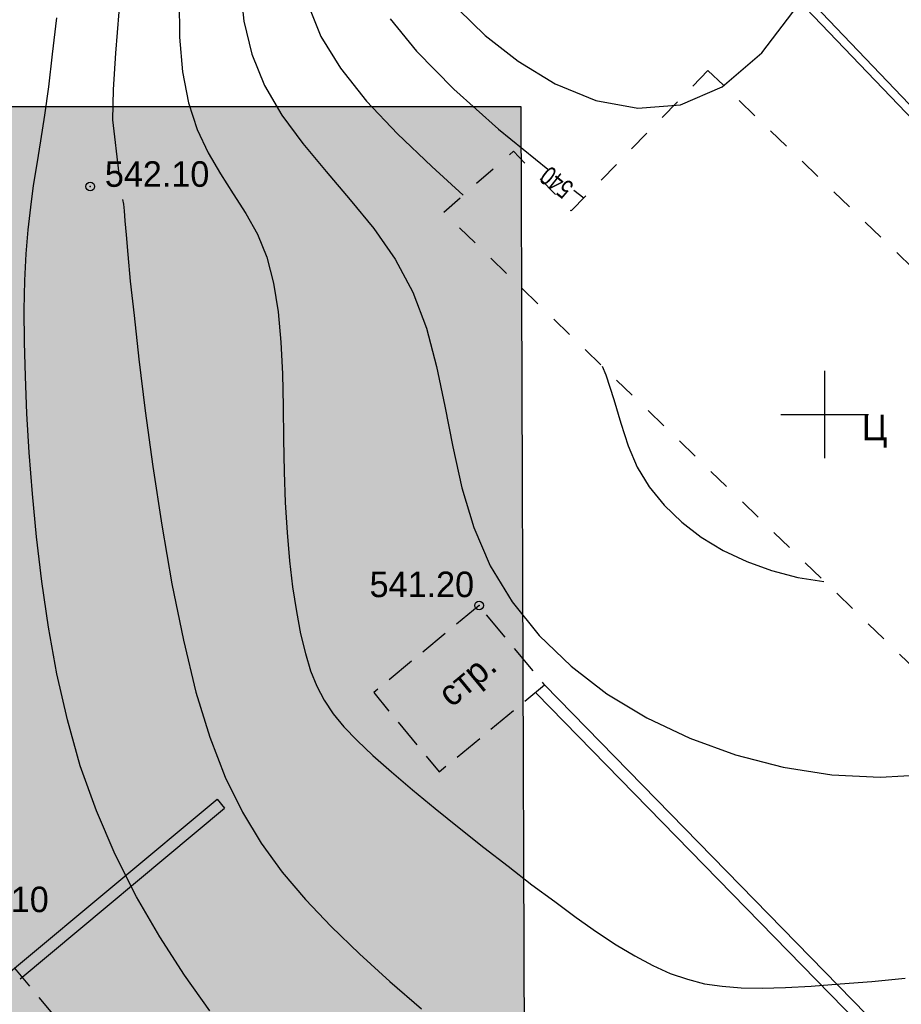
# Model space of a CAD drawing. Extents: x 0 to 362422, y 0 to 4201735.
# Tile 306 of 656: x 360122 to 360153, y 4200530 to 4200564. Entities that reach past the tile are written whole.
import ezdxf

# ---------------------------------------------------------------- set-up
doc = ezdxf.new("R2010")
doc.units = 0
doc.header["$LTSCALE"] = 0.5
doc.header["$MEASUREMENT"] = 0
doc.header["$PDMODE"] = 32
doc.header["$PDSIZE"] = 0.3
for name, pattern in [('CONTI', [0]), ('Д_ТРОТ_ТРУБА', [3, 1.5, -1.5]), ('ДОРОГИ_СТРОЯЩ', [9, 8, -1]), ('ЗД_СТР_РАЗВ', [3, 2, -1])]:
    doc.linetypes.add(name, pattern=pattern)
for name, color, linetype in [('(004) Точки рельефа', 7, 'Continuous'), ('(007) Здания', 7, 'Continuous'), ('(025) Дорога', 7, 'Continuous'), ('(040) Ограда', 7, 'Continuous'), ('GORIZDEFAULT', 32, 'CONTI'), ('PI_TTDEFAULT', 5, 'CONTI'), ('SETKR', 2, 'CONTI'), ('SIT_L0', 250, 'CONTI')]:
    doc.layers.add(name, color=color, linetype=linetype)
doc.layers.add('(032) Горизонтали утолщенные', color=32, linetype='Continuous', lineweight=30)
doc.layers.add('.', color=7, linetype='Continuous', lineweight=15)
doc.styles.add('BM-431', font='txt')
doc.styles.add('D-431', font='txt')
doc.styles.add('P-131', font='txt')
doc.styles.add('SHRFT', font='TXT', dxfattribs={"width": 0.875})
doc.linetypes.add('ОГРАДА_ГЛИН', pattern='A,4,["|",Standard,S=0.8,R=0,X=0,Y=-0.8],0.5,["|",Standard,S=0.8,R=0,X=0,Y=-0.8],3.5', length=8)

# ---------------------------------------------------------------- blocks, each defined once
blk = doc.blocks.new('BL_333')
at = {"color": 0}
for p, q in [((0, -1.5), (0, 1.5)), ((-1.5, 0), (1.5, 0))]:
    blk.add_line(p, q, dxfattribs=at)
blk = doc.blocks.new('gergrgrre')
at = {"layer": '(007) Здания', "linetype": 'ЗД_СТР_РАЗВ', "flags": 128}
for points in [[(360138.159, 4200543.454), (360134.551, 4200540.474), (360136.794, 4200537.757), (360140.403, 4200540.738)], [(360128.84, 4200523.056), (360107.887, 4200505.749), (360101.297, 4200513.727), (360122.25, 4200531.033)]]:
    blk.add_lwpolyline(points, close=True, dxfattribs=at)
at = {"layer": '(025) Дорога', "linetype": 'Д_ТРОТ_ТРУБА', "flags": 128}
blk.add_lwpolyline([(360145.999, 4200561.788), (360141.313, 4200556.972), (360139.34, 4200559.023), (360136.946, 4200556.919), (360159.781, 4200534.797), (360166.748, 4200541.774), (360145.999, 4200561.788)], dxfattribs=at)
at = {"layer": '(032) Горизонтали утолщенные', "color": 32}
for points in [[(360135.11, 4200563.56, 540), (360136.01, 4200562.45, 540)], [(360131.2, 4200582.23, 542), (360130.92, 4200581.63, 542), (360130.62, 4200580.99, 542), (360130.3, 4200580.25, 542), (360129.85, 4200579.21, 542), (360129.36, 4200578.01, 542), (360128.84, 4200576.67, 542), (360128.31, 4200575.2, 542), (360127.79, 4200573.65, 542), (360127.3, 4200572.02, 542), (360126.87, 4200570.34, 542), (360126.51, 4200568.64, 542), (360126.22, 4200566.96, 542), (360125.99, 4200565.33, 542), (360125.82, 4200563.79, 542), (360125.71, 4200562.38, 542), (360125.63, 4200561.13, 542), (360125.6, 4200560.09, 542), (360125.82, 4200558.25, 542)], [(360136.01, 4200562.45, 540), (360137.29, 4200561.15, 540), (360138.83, 4200559.78, 540), (360140.51, 4200558.4, 540)], [(360141.41, 4200557.69, 540), (360141.753, 4200557.424, 540)], [(360125.94, 4200557.37, 542), (360125.98, 4200557.21, 542), (360126, 4200556.98, 542), (360126.03, 4200556.64, 542), (360126.07, 4200556.16, 542), (360126.13, 4200555.48, 542), (360126.21, 4200554.57, 542), (360126.34, 4200553.39, 542), (360126.5, 4200551.89, 542), (360126.72, 4200550.13, 542), (360126.98, 4200548.22, 542), (360127.29, 4200546.21, 542), (360127.63, 4200544.2, 542), (360128.03, 4200542.27, 542), (360128.46, 4200540.49, 542), (360128.94, 4200538.94, 542), (360129.46, 4200537.58, 542), (360130.05, 4200536.38, 542), (360130.69, 4200535.31, 542), (360131.41, 4200534.32, 542), (360132.21, 4200533.38, 542), (360133.09, 4200532.46, 542), (360134.06, 4200531.52, 542), (360135.1, 4200530.57, 542), (360136.19, 4200529.64, 542)]]:
    blk.add_polyline3d(points, dxfattribs=at)
at = {"layer": '(040) Ограда', "linetype": 'ОГРАДА_ГЛИН', "flags": 128}
for points in [[(360140.403, 4200540.738), (360188.33, 4200491.65), (360223.715, 4200455.409), (360264.851, 4200409.871)], [(360122.179, 4200530.975), (360129.187, 4200536.822)]]:
    blk.add_lwpolyline(points, dxfattribs=at)
at = {"layer": '(040) Ограда', "flags": 128}
blk.add_lwpolyline([(360140.116, 4200540.458), (360188.044, 4200491.371), (360223.423, 4200455.135), (360264.554, 4200409.603)], dxfattribs=at)
at = {"linetype": 'Continuous', "elevation": 1.643}
blk.add_lwpolyline([(359968.105, 4200751.148), (360144.875, 4200568.598), (360208.905, 4200501.768), (360248.135, 4200449.088), (360280.365, 4200400.868), (360329.345, 4200345.008), (360410.625, 4200285.188), (360473.125, 4200218.998), (360491.256, 4200199.541)], dxfattribs=at)
at = {"linetype": 'Continuous'}
for points in [[(360129.187, 4200536.822), (360129.443, 4200536.515)], [(360122.435, 4200530.668), (360129.443, 4200536.515)]]:
    blk.add_lwpolyline(points, dxfattribs=at)
at = {"layer": 'GORIZDEFAULT', "color": 32}
for points in [[(360128.94, 4200529.57, 542.5), (360128.07, 4200530.79, 542.5), (360127.22, 4200532.1, 542.5), (360126.42, 4200533.48, 542.5), (360125.69, 4200534.92, 542.5), (360125.05, 4200536.42, 542.5), (360124.5, 4200537.96, 542.5), (360124.06, 4200539.54, 542.5), (360123.69, 4200541.12, 542.5), (360123.41, 4200542.71, 542.5), (360123.18, 4200544.28, 542.5), (360123, 4200545.81, 542.5), (360122.86, 4200547.28, 542.5), (360122.75, 4200548.7, 542.5), (360122.67, 4200550.03, 542.5), (360122.62, 4200551.3, 542.5), (360122.59, 4200552.48, 542.5), (360122.58, 4200553.58, 542.5), (360122.6, 4200554.59, 542.5), (360122.65, 4200555.5, 542.5), (360122.71, 4200556.33, 542.5), (360122.8, 4200557.1, 542.5), (360122.9, 4200557.84, 542.5), (360123.02, 4200558.59, 542.5), (360123.15, 4200559.38, 542.5), (360123.28, 4200560.25, 542.5), (360123.42, 4200561.23, 542.5), (360123.55, 4200562.34, 542.5), (360123.7, 4200563.59, 542.5)], [(360127.89, 4200564.22, 541.5), (360127.9, 4200562.93, 541.5), (360128, 4200561.74, 541.5), (360128.2, 4200560.68, 541.5), (360128.5, 4200559.76, 541.5), (360128.88, 4200558.96, 541.5), (360129.3, 4200558.24, 541.5), (360129.74, 4200557.56, 541.5), (360130.17, 4200556.89, 541.5), (360130.57, 4200556.18, 541.5), (360130.89, 4200555.39, 541.5), (360131.12, 4200554.5, 541.5), (360131.28, 4200553.52, 541.5), (360131.37, 4200552.48, 541.5), (360131.42, 4200551.39, 541.5), (360131.45, 4200550.27, 541.5), (360131.46, 4200549.15, 541.5), (360131.48, 4200548.04, 541.5), (360131.52, 4200546.98, 541.5), (360131.58, 4200545.96, 541.5), (360131.67, 4200544.99, 541.5), (360131.77, 4200544.09, 541.5), (360131.9, 4200543.25, 541.5), (360132.04, 4200542.49, 541.5), (360132.21, 4200541.81, 541.5), (360132.39, 4200541.22, 541.5), (360132.6, 4200540.69, 541.5), (360132.85, 4200540.21, 541.5), (360133.16, 4200539.75, 541.5), (360133.53, 4200539.3, 541.5), (360133.98, 4200538.83, 541.5), (360134.52, 4200538.32, 541.5), (360135.16, 4200537.76, 541.5), (360135.88, 4200537.14, 541.5), (360136.66, 4200536.5, 541.5), (360137.48, 4200535.84, 541.5), (360138.32, 4200535.17, 541.5), (360139.15, 4200534.52, 541.5), (360139.97, 4200533.89, 541.5), (360140.75, 4200533.31, 541.5), (360141.48, 4200532.77, 541.5), (360142.18, 4200532.28, 541.5), (360142.85, 4200531.83, 541.5), (360143.5, 4200531.45, 541.5), (360144.11, 4200531.12, 541.5), (360144.71, 4200530.85, 541.5), (360145.3, 4200530.65, 541.5), (360145.88, 4200530.5, 541.5), (360146.49, 4200530.41, 541.5), (360147.14, 4200530.36, 541.5), (360147.86, 4200530.35, 541.5), (360148.65, 4200530.37, 541.5), (360149.53, 4200530.42, 541.5), (360150.53, 4200530.49, 541.5), (360151.61, 4200530.58, 541.5), (360152.75, 4200530.69, 541.5)], [(360129.97, 4200564.66, 541), (360130.1, 4200563.48, 541), (360130.37, 4200562.34, 541), (360130.81, 4200561.27, 541), (360131.4, 4200560.25, 541), (360132.12, 4200559.28, 541), (360132.92, 4200558.33, 541), (360133.74, 4200557.36, 541), (360134.55, 4200556.37, 541), (360135.28, 4200555.32, 541), (360135.89, 4200554.19, 541), (360136.36, 4200552.96, 541), (360136.7, 4200551.65, 541), (360136.99, 4200550.28, 541), (360137.26, 4200548.89, 541), (360137.57, 4200547.49, 541), (360137.98, 4200546.13, 541), (360138.54, 4200544.81, 541), (360139.29, 4200543.58, 541), (360140.22, 4200542.43, 541), (360141.31, 4200541.38, 541), (360142.54, 4200540.43, 541), (360143.91, 4200539.61, 541), (360145.38, 4200538.91, 541), (360146.94, 4200538.34, 541)], [(360132.3, 4200564.03, 540.5), (360132.74, 4200562.95, 540.5), (360133.41, 4200561.86, 540.5), (360134.3, 4200560.74, 540.5), (360135.36, 4200559.62, 540.5), (360136.54, 4200558.5, 540.5), (360137.619, 4200557.51, 540.5)], [(360146.49, 4200561.22, 539.5), (360147.85, 4200562.39, 539.5), (360149.09, 4200564.02, 539.5)], [(360137.45, 4200563.87, 539.5), (360138.37, 4200562.99, 539.5), (360139.5, 4200562.11, 539.5), (360140.77, 4200561.33, 539.5), (360142.16, 4200560.76, 539.5), (360143.6, 4200560.49, 539.5), (360145.06, 4200560.61, 539.5), (360146.49, 4200561.22, 539.5)], [(360142.378, 4200551.657, 540.5), (360142.5, 4200551.36, 540.5), (360142.78, 4200550.51, 540.5), (360143.02, 4200549.7, 540.5), (360143.27, 4200548.93, 540.5), (360143.58, 4200548.2, 540.5), (360143.99, 4200547.52, 540.5), (360144.5, 4200546.89, 540.5), (360145.1, 4200546.31, 540.5), (360145.77, 4200545.8, 540.5), (360146.52, 4200545.34, 540.5), (360147.33, 4200544.96, 540.5), (360148.18, 4200544.65, 540.5)], [(360148.18, 4200544.65, 540.5), (360149.08, 4200544.42, 540.5), (360149.974, 4200544.273, 540.5)], [(360146.94, 4200538.34, 541), (360148.57, 4200537.92, 541), (360150.24, 4200537.66, 541), (360151.9, 4200537.57, 541), (360153.52, 4200537.67, 541), (360155.05, 4200537.97, 541), (360156.101, 4200538.362, 541)]]:
    blk.add_polyline3d(points, dxfattribs=at)
at = {"layer": 'PI_TTDEFAULT', "color": 5}
for p in [(360124.84, 4200557.81, 542.1), (360138.159, 4200543.454)]:
    blk.add_point(p, dxfattribs=at)
at = {"layer": 'SETKR', "color": 92}
blk.add_blockref('BL_333', (360150, 4200550), dxfattribs=at)
at = {"layer": '(004) Точки рельефа', "style": 'D-431'}
for s, p in [('542.10', (360125.34, 4200557.8)), ('541.20', (360134.409, 4200543.742, -541.2)), ('543.10', (360119.84, 4200532.95))]:
    blk.add_text(s, height=0.875, dxfattribs=at).set_placement(p)
at = {"layer": '(007) Здания', "style": 'P-131'}
blk.add_text('стр.', height=0.88, rotation=39.5553, dxfattribs=at).set_placement((360137.213, 4200539.936))
at = {"layer": '(025) Дорога', "linetype": 'ДОРОГИ_СТРОЯЩ', "style": 'BM-431'}
blk.add_text('Ц', height=0.875, dxfattribs=at).set_placement((360151.276, 4200549.118, -555.023))
at = {"layer": '(032) Горизонтали утолщенные', "color": 32, "style": 'SHRFT', "width": 0.75}
blk.add_text('540', height=0.6562, rotation=141.6927, dxfattribs=at).set_placement((360141.445, 4200557.867, 540))
blk = doc.blocks.new('ееееее')
at = {"layer": 'SIT_L0', "color": 250}
blk.add_line((-352.04, 714.7), (-288.38, 647.62), dxfattribs=at)

msp = doc.modelspace()

# ---------------------------------------------------------------- hatches: boundary and pattern name
at = {"layer": '.', "ltscale": 0.149071}
h = msp.add_hatch(color=256, dxfattribs=at)
h.dxf.hatch_style = 1
h.set_gradient(color1=(255, 255, 255), tint=1)
h.paths.add_polyline_path([(359890.241, 4200063.476), (362234.445, 4200063.476), (362234.349, 4201313.892), (359890.241, 4201328.891)], flags=17)
h.paths.add_polyline_path([(359890.241, 4200063.476), (362234.445, 4200063.476), (362234.445, 4201313.891), (359890.241, 4201328.891)], flags=17)
h = msp.add_hatch(color=256, dxfattribs=at)
h.dxf.hatch_style = 1
h.set_gradient(color1=(255, 255, 255), tint=1)
h.paths.add_polyline_path([(359936.675, 4200560.552), (360139.585, 4200560.552), (360140.167, 4200396.692), (359937.258, 4200396.692)])

# ---------------------------------------------------------------- linework, layer by layer
at = {"color": 7, "ltscale": 0.149071, "true_color": 0xffffff}
msp.add_lwpolyline([(359936.675, 4200560.552), (360139.585, 4200560.552), (360140.167, 4200396.692), (359937.258, 4200396.692)], close=True, dxfattribs=at)

# ---------------------------------------------------------------- block references
at = {"linetype": 'Continuous'}
msp.add_blockref('gergrgrre', (0, 0), dxfattribs=at)
at = {"color": 0, "rotation": 0.1683458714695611}
msp.add_blockref('ееееее', (360499.456, 4199854.903), dxfattribs=at)

doc.saveas('drawing.dxf')
